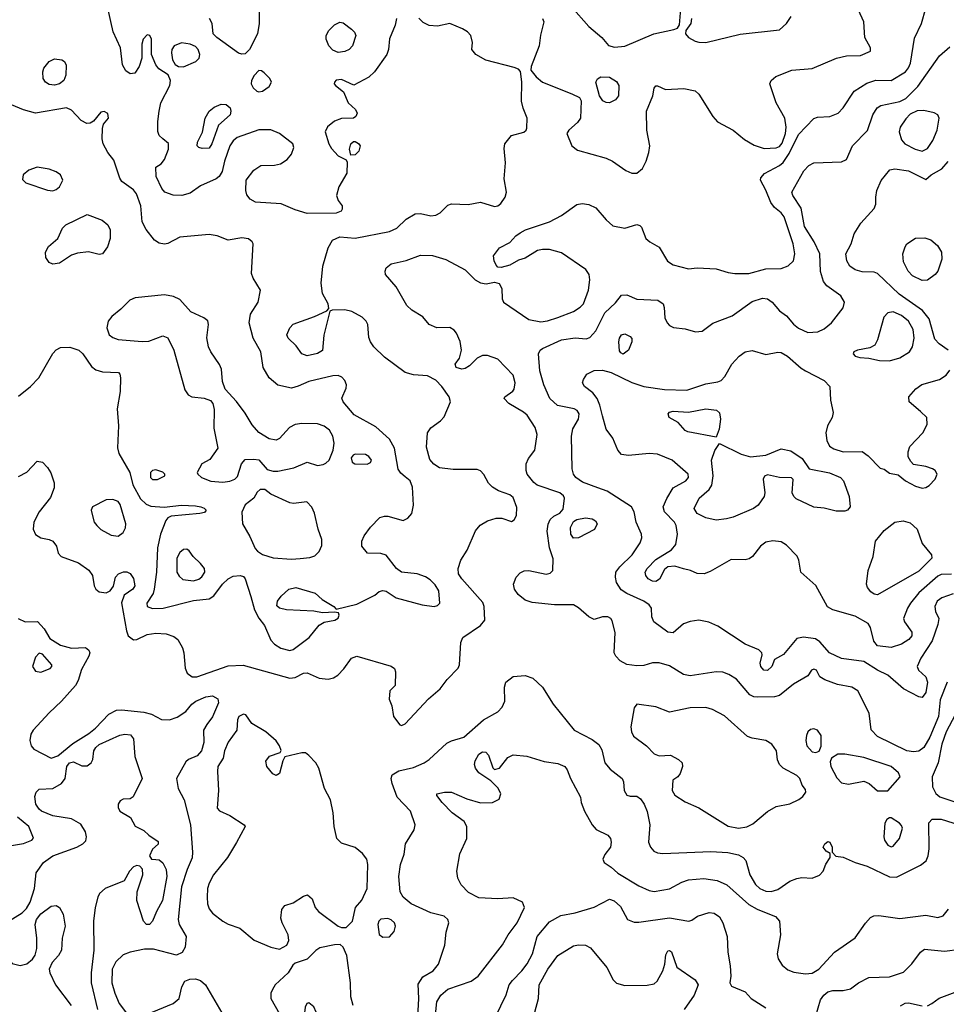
# Model space of a CAD drawing. Extents: x 1173029 to 1307123, y 522559 to 678521.
# Tile 479 of 623: x 1227572 to 1232965, y 612821 to 618548. Entities that reach past the tile are written whole.
import ezdxf

# ---------------------------------------------------------------- set-up
doc = ezdxf.new("R2010")
doc.units = 0

msp = doc.modelspace()

# ---------------------------------------------------------------- linework, layer by layer
at = {"layer": '0CON10XD'}
for points in [[(1229765.5, 618555), (1229757.9, 618515), (1229723.8, 618436.2), (1229718.5, 618375), (1229709.5, 618345), (1229638.1, 618245), (1229605, 618213.1), (1229516.7, 618166.7), (1229445, 618200), (1229415, 618195.8), (1229403.8, 618185), (1229402, 618175), (1229410, 618165), (1229457.3, 618127.3), (1229483.4, 618063.4), (1229526, 618025), (1229535.8, 618005), (1229528, 617985), (1229515, 617975.8), (1229445, 617973.6), (1229405, 617957.1), (1229364.5, 617925), (1229349.6, 617895), (1229372.3, 617825), (1229387.8, 617797.8), (1229425, 617755.7), (1229473, 617733), (1229479.3, 617719.3), (1229476.2, 617655), (1229430.6, 617575), (1229415.9, 617525.9), (1229425, 617496.7), (1229450, 617465), (1229450, 617445), (1229443.3, 617435), (1229415, 617422.5), (1229245, 617420.6), (1229175, 617441.4), (1229095, 617476.5), (1228945, 617485.6), (1228913.8, 617503.8), (1228895, 617530), (1228889.5, 617555), (1228890.6, 617615), (1228935, 617672.2), (1228975, 617698.9), (1229055, 617701.1), (1229091.1, 617708.9), (1229130, 617735), (1229154.2, 617765), (1229168.6, 617805), (1229161.4, 617825), (1229085, 617885.5), (1229035, 617906.2), (1228965, 617906.9), (1228837.8, 617862.2), (1228815, 617843.8), (1228794.7, 617815), (1228764.1, 617725), (1228750.9, 617665), (1228733.9, 617636.1), (1228715, 617621.5), (1228625, 617581.9), (1228565, 617538.6), (1228515.4, 617524.6), (1228465, 617527.3), (1228417.5, 617545), (1228400.5, 617565), (1228366.9, 617635), (1228365, 617690), (1228395, 617710), (1228415, 617733.8), (1228439.5, 617795), (1228437.8, 617827.8), (1228405.4, 617855.4), (1228384.6, 617874.6), (1228377.2, 617897.2), (1228376.4, 617955), (1228383.8, 618015), (1228394.6, 618065), (1228446.5, 618165), (1228450.8, 618195), (1228436.3, 618226.3), (1228382.6, 618262.6), (1228364.2, 618285), (1228340, 618345), (1228338.8, 618435), (1228330, 618455), (1228315, 618460), (1228291.2, 618435), (1228283.8, 618405), (1228283.6, 618323.6), (1228268, 618275), (1228242.3, 618237.7), (1228215, 618233.8), (1228190.3, 618250.3), (1228170, 618285), (1228158.8, 618385), (1228116.6, 618476.6), (1228085.4, 618615)], [(1228967.1, 618605), (1228965.6, 618525), (1228956.2, 618465), (1228909.4, 618375), (1228885, 618350), (1228865, 618346.8), (1228845, 618353.8), (1228718.9, 618445), (1228699.4, 618465), (1228693.1, 618525), (1228676.5, 618555)], [(1231394, 614764), (1231355, 614790), (1231295, 614806.5), (1231255, 614806.9), (1231205, 614792.2), (1231165, 614789.5), (1231105, 614798.1), (1231067.9, 614817.9), (1231041.9, 614845), (1231032.2, 614865), (1231037.3, 614982.7), (1231020.8, 615050.8), (1231012.5, 615065), (1230996.2, 615075), (1230965, 615074.4), (1230915, 615060), (1230885, 615075.4), (1230825, 615127.9), (1230795.7, 615144.3), (1230685, 615143.6), (1230555, 615157.7), (1230515, 615172.5), (1230473.8, 615205), (1230451.2, 615235), (1230446.4, 615265), (1230462.2, 615305), (1230485, 615330.6), (1230508.5, 615341.5), (1230535, 615343.8), (1230636.6, 615323.4), (1230660.6, 615329.4), (1230676, 615345), (1230677.9, 615412.1), (1230655.8, 615475.8), (1230642.6, 615572.6), (1230647.3, 615612.7), (1230659.8, 615640.2), (1230680.5, 615659.5), (1230715, 615678.2), (1230735, 615701.4), (1230743.3, 615765), (1230738.1, 615778.1), (1230715, 615795.5), (1230585, 615840.8), (1230565.6, 615855.6), (1230526.7, 615905), (1230520, 615925), (1230520, 615965), (1230533.3, 615995), (1230571.2, 616045), (1230584.3, 616135), (1230572.9, 616175), (1230525, 616248), (1230505, 616266), (1230418.8, 616315), (1230391.2, 616345), (1230396.7, 616355), (1230443.2, 616386.8), (1230450.9, 616399.1), (1230456.5, 616435), (1230445, 616481.2), (1230355, 616573.3), (1230295, 616593.8), (1230265, 616593.8), (1230235, 616578.8), (1230190, 616535), (1230165, 616520), (1230145, 616515.8), (1230113.3, 616525), (1230106.7, 616545), (1230131.7, 616578.3), (1230143.5, 616625), (1230136.2, 616676.2), (1230115.3, 616725.3), (1230101.7, 616741.7), (1230075, 616757.8), (1230000, 616755), (1229955, 616774.2), (1229919.4, 616819.4), (1229855, 616858.9), (1229825.7, 616885), (1229763.6, 616993.6), (1229702, 617065), (1229700, 617085), (1229706.2, 617105), (1229735, 617128), (1229822.4, 617147.6), (1229905, 617177.5), (1229975, 617176.9), (1230053.1, 617153.1), (1230165, 617092.2), (1230224.1, 617034.1), (1230255, 617016.5), (1230287.6, 617012.4), (1230335, 617021.2), (1230363.6, 617013.6), (1230378.8, 616985), (1230380, 616925), (1230388, 616905), (1230535, 616804.5), (1230605, 616790.4), (1230645, 616796), (1230704.8, 616815.2), (1230795, 616851.1), (1230834.2, 616875.8), (1230854, 616896), (1230883.5, 616975), (1230890.6, 617035), (1230887.1, 617065), (1230867.1, 617095), (1230725, 617191.6), (1230655, 617210.7), (1230615, 617211.8), (1230585.3, 617204.7), (1230515, 617161.1), (1230475, 617150), (1230425, 617120), (1230375, 617106.2), (1230355, 617108.8), (1230345, 617120), (1230333.1, 617145), (1230329.2, 617175), (1230365, 617220), (1230425, 617251.2), (1230459.4, 617290.6), (1230485, 617307.5), (1230516.7, 617325), (1230655, 617372.1), (1230725, 617409.2), (1230815, 617473.5), (1230845, 617478.2), (1230885, 617473.8), (1230925, 617453.5), (1230985, 617384.4), (1231025, 617348), (1231095, 617336.2), (1231165, 617356.2), (1231180.7, 617350.7), (1231190.7, 617340.7), (1231216.7, 617275), (1231238.8, 617255), (1231295, 617225.6), (1231343.2, 617143.2), (1231375, 617122.5), (1231465, 617098.8), (1231515, 617103.8), (1231625, 617099.4), (1231695, 617076.5), (1231735, 617070.9), (1231815, 617071.5), (1231915, 617098.5), (1232005, 617101.5), (1232045, 617116.9), (1232075.6, 617145), (1232083.8, 617185), (1232074.7, 617245), (1232021.2, 617401.2), (1232005, 617424.6), (1231965, 617455.5), (1231943.6, 617483.6), (1231915, 617556.2), (1231883.8, 617615), (1231885, 617627.5), (1231906.8, 617653.2), (1231995, 617699.3), (1232015, 617717.8), (1232050.6, 617769.4), (1232105, 617880.9), (1232195, 617972.9), (1232215, 617980.6), (1232287.5, 617985), (1232335, 618004.3), (1232365, 618034.2), (1232428.6, 618131.4), (1232502.2, 618177.8), (1232555, 618196.7), (1232645, 618193.9), (1232727.3, 618245), (1232745, 618267.1), (1232756.2, 618295), (1232779.7, 618440.3), (1232821.4, 618525), (1232846, 618615)], [(1230782.5, 618625), (1230885, 618508.1), (1230960, 618445), (1230998.6, 618398.6), (1231035, 618388)], [(1231035, 618388), (1231095, 618394), (1231263.7, 618466.3), (1231379.8, 618490.2), (1231400.6, 618499.4), (1231412.2, 618517.8), (1231419.8, 618610.2)], [(1231165, 617654.3), (1231196.9, 617683.1), (1231217.9, 617725), (1231233.1, 617775), (1231239.3, 617815), (1231222.7, 617905), (1231220, 618015), (1231258, 618105), (1231265, 618150), (1231275, 618162.5), (1231285, 618163.3), (1231331.5, 618141.5), (1231437.8, 618147.8), (1231503.5, 618133.5), (1231524.5, 618114.5), (1231606.2, 617985), (1231634.3, 617954.3), (1231725, 617905.5), (1231791.2, 617851.2), (1231847.8, 617817.8), (1231905, 617798.1), (1231975, 617802.1), (1231995, 617810), (1232009.9, 617830.1), (1232030.2, 617885), (1232033.3, 617923.3), (1232024.7, 617974.7), (1231974.7, 618064.7), (1231938.6, 618175), (1231945.8, 618195), (1231972.9, 618217.1), (1232065.3, 618254.7), (1232185.4, 618264.6), (1232326.9, 618323.1), (1232385, 618337.8), (1232465, 618339.5), (1232523.3, 618365), (1232524, 618385), (1232490.5, 618445), (1232484.5, 618535), (1232453.3, 618603.3)], [(1230149.2, 618495), (1230075, 618525.6), (1230005, 618510.8), (1229954.7, 618514.7), (1229920.5, 618530.5), (1229895, 618556)], [(1230614.2, 618555), (1230621.9, 618535), (1230602.6, 618457.4), (1230595.5, 618395), (1230548.6, 618275), (1230547.5, 618255), (1230578.6, 618215), (1230615.8, 618185), (1230785, 618117.5), (1230830, 618095), (1230840, 618075), (1230836.2, 617975), (1230819.7, 617950.3), (1230767.5, 617905), (1230757.5, 617885), (1230786.2, 617815), (1230819.4, 617789.4), (1230985, 617741.5), (1231022, 617725), (1231100.9, 617670.9), (1231135, 617655.8), (1231165, 617654.3)], [(1231481.5, 618555), (1231477.8, 618525), (1231450, 618485), (1231447.5, 618465), (1231465.7, 618445), (1231503.7, 618423.7), (1231525, 618416.7), (1231565, 618415.3), (1231765.7, 618464.3), (1231995, 618489.4), (1232035.8, 618525), (1232062.7, 618567.3)], [(1227565, 615890), (1227614.5, 615915.5), (1227675, 615980), (1227705, 615974.2), (1227735, 615943.8), (1227753, 615913), (1227772.9, 615855), (1227772.9, 615825), (1227752, 615768), (1227685.7, 615685), (1227654.6, 615625.4), (1227651.5, 615585), (1227665, 615554.2), (1227695, 615534.2), (1227744.2, 615524.2), (1227765, 615513.8), (1227786, 615485), (1227796.7, 615445), (1227813.3, 615425), (1227915, 615389.6), (1227975, 615346.9), (1227995.6, 615315), (1228005.6, 615255), (1228016.3, 615236.3), (1228035, 615220.6), (1228075, 615214.4), (1228098.8, 615225), (1228117.7, 615252.3), (1228130, 615305), (1228147.5, 615325), (1228176.4, 615336.4), (1228196.4, 615336.4), (1228215, 615327.5), (1228235, 615296.7), (1228241.8, 615255), (1228231.4, 615235), (1228179.7, 615200.3), (1228164.6, 615155.4), (1228193.8, 614993.8), (1228204.3, 614964.3), (1228235, 614940), (1228255, 614943.1), (1228315, 614971.1), (1228365, 614979.2), (1228425.4, 614975.4), (1228469.4, 614959.4), (1228492, 614942), (1228520, 614895), (1228528.5, 614865), (1228535.6, 614775.6), (1228547.5, 614747.5), (1228575.7, 614725.7), (1228603.6, 614726.4), (1228785, 614789.4), (1228873, 614793), (1229145, 614718.9), (1229175, 614721.1), (1229225, 614746.1), (1229245, 614748.9), (1229315, 614718.1), (1229368, 614712), (1229399.3, 614720.7), (1229423.9, 614736.1), (1229458.6, 614771.4), (1229504, 614835), (1229535, 614845.7), (1229735, 614788), (1229753.6, 614773.6), (1229760, 614755), (1229757.5, 614675), (1229727.5, 614645), (1229723.6, 614596.4), (1229737.9, 614557.9), (1229748.8, 614495), (1229785, 614445.6), (1229795, 614442.2), (1229815, 614451.8), (1229951.5, 614598.5), (1230020, 614655), (1230060.6, 614709.4), (1230124.6, 614775.4), (1230132.9, 614795), (1230140, 614925), (1230152, 614955), (1230255, 615023.3), (1230279.1, 615055), (1230276.5, 615135), (1230267.8, 615157.8), (1230145, 615295.6), (1230126.4, 615325), (1230123.5, 615355), (1230138.9, 615405), (1230177, 615463), (1230225, 615574.3), (1230251.9, 615608.1), (1230295, 615633.8), (1230345, 615649.1), (1230377.6, 615647.6), (1230435, 615628.6), (1230451.1, 615638.9), (1230463.8, 615665), (1230465, 615710), (1230445, 615769.4), (1230425.8, 615785), (1230358.1, 615808.1), (1230325, 615828.5), (1230301.8, 615851.8), (1230273.4, 615903.4), (1230255, 615922.9), (1230235, 615931.8), (1230095, 615932.1), (1230015, 615941.1), (1229981.8, 615961.8), (1229960, 615990), (1229940.9, 616060.9), (1229946.7, 616145), (1229965.3, 616174.7), (1230022.2, 616215), (1230042.4, 616237.6), (1230080, 616325), (1230071.8, 616355), (1230029.3, 616415), (1229995, 616451.2), (1229945, 616476.2), (1229865, 616482.2), (1229815, 616495.8), (1229695, 616584.2), (1229634, 616645), (1229614.4, 616674.4), (1229605, 616700), (1229598, 616775), (1229588.8, 616795), (1229565, 616818), (1229505, 616851.4), (1229465, 616860), (1229391.2, 616858.8), (1229377, 616853), (1229342.7, 616712.7), (1229335, 616624.3), (1229305, 616605.5), (1229245, 616593.1), (1229214.4, 616605), (1229181.5, 616651.5), (1229135.8, 616695), (1229127.5, 616715), (1229144.3, 616755), (1229165, 616777.5), (1229287.9, 616822.1), (1229360, 616855), (1229372.5, 616867.5), (1229367.5, 616895), (1229334.5, 616955), (1229326.2, 617016.2), (1229336.1, 617115), (1229368.6, 617221.4), (1229392.5, 617265), (1229435, 617284.4), (1229525, 617276.9), (1229724.7, 617315.3), (1229768, 617335), (1229821.7, 617388.3), (1229875, 617417.8), (1229905, 617421.1), (1229965, 617406.4), (1229995, 617411.5), (1230018.6, 617425), (1230065, 617468.1), (1230085, 617476.7), (1230183, 617473), (1230255, 617485.7), (1230335, 617460.6), (1230355, 617465.6), (1230371.9, 617478.1), (1230397.5, 617515), (1230405.5, 617545), (1230391.9, 617621.9), (1230400, 617715), (1230391.1, 617798.9), (1230395.5, 617825), (1230435, 617873.3), (1230506, 617894), (1230520, 617905), (1230523, 617917), (1230525.8, 617974.2), (1230502.5, 618032.5), (1230493.5, 618073.5), (1230495.4, 618185.4), (1230487, 618247), (1230475, 618260), (1230450.6, 618270.6), (1230285, 618311.4), (1230226.7, 618345), (1230204, 618375), (1230206.9, 618415), (1230197.8, 618455), (1230177.8, 618477.8), (1230149.2, 618495)], [(1229426.7, 618356.7), (1229395, 618370), (1229372.2, 618395), (1229355.5, 618435), (1229355.4, 618455), (1229370.8, 618485), (1229405, 618518.8), (1229435, 618533.8), (1229455, 618530), (1229503.6, 618493.6), (1229521.8, 618475), (1229528.8, 618455), (1229509.4, 618395), (1229489.2, 618375), (1229465, 618362.1), (1229426.7, 618356.7)], [(1228525, 618274.5), (1228598, 618305), (1228616.4, 618323.6), (1228621.1, 618345), (1228611.5, 618375), (1228595, 618391.2), (1228563.8, 618405), (1228515, 618412.7), (1228470.6, 618395), (1228458.2, 618375), (1228455.5, 618355), (1228461.9, 618315), (1228476.7, 618286.7), (1228497.5, 618275), (1228525, 618274.5)], [(1232915, 615030), (1232881.9, 614935), (1232817.5, 614835), (1232795.7, 614785), (1232804.2, 614765), (1232845, 614725.6), (1232855.3, 614695.3), (1232845.2, 614634.8), (1232825, 614605.8), (1232805, 614608.6), (1232715, 614656.5), (1232624.6, 614734.6), (1232565, 614763.8), (1232485, 614815.2), (1232355, 614831.8), (1232285.8, 614865), (1232230, 614930), (1232204.2, 614945.8), (1232134.1, 614955.9), (1232095, 614948.8), (1232017.1, 614855), (1231964.3, 614825.7), (1231949.1, 614785), (1231925, 614762.3), (1231902.9, 614765), (1231885.5, 614785), (1231882.2, 614805), (1231893.6, 614853.6), (1231891.2, 614865), (1231873.2, 614883.2), (1231795, 614915.5), (1231635, 615021.1), (1231583.8, 615043.8), (1231525, 615054.6), (1231475, 615047.9), (1231435, 615033.3), (1231375, 614982.5), (1231345, 614985.5), (1231263.3, 615045), (1231250.5, 615075), (1231248.5, 615125), (1231236.7, 615145), (1231205.6, 615165.6), (1231105, 615210), (1231072.2, 615232.2), (1231045.5, 615275), (1231039.1, 615305), (1231042.5, 615335), (1231064.5, 615365), (1231136.5, 615435), (1231182.9, 615505), (1231192.5, 615535), (1231190.8, 615555), (1231160, 615625), (1231148.6, 615685), (1231132.5, 615715), (1230990.8, 615805), (1230938, 615825), (1230847.9, 615857.9), (1230809.5, 615885), (1230794.7, 615904.7), (1230787.7, 615935), (1230784.2, 616125), (1230791.4, 616168.6), (1230825.2, 616224.8), (1230828.4, 616255), (1230816.2, 616275), (1230799.2, 616285), (1230703.2, 616303.2), (1230657.3, 616345), (1230622.3, 616425), (1230599.2, 616505), (1230591.1, 616605), (1230601.9, 616625), (1230615.8, 616635), (1230725, 616685.6), (1230805, 616696.9), (1230869.1, 616690.9), (1230891.4, 616698.6), (1230925, 616738.1), (1230976.9, 616843.1), (1231039.1, 616900.9), (1231075, 616946), (1231105, 616948), (1231165, 616922), (1231285.7, 616915.7), (1231316.7, 616895), (1231323.6, 616873.6), (1231326.4, 616813.6), (1231340, 616785), (1231355, 616770), (1231377.3, 616757.3), (1231445, 616750), (1231505, 616731.4), (1231545, 616737.1), (1231606.6, 616783.4), (1231718.8, 616825), (1231835, 616909.4), (1231895, 616927.8), (1231925, 616923.3), (1231951.4, 616905), (1231995, 616854.2), (1232035.5, 616825.5), (1232075, 616776), (1232105, 616752.9), (1232159.1, 616729.1), (1232217.4, 616732.6), (1232255, 616750), (1232296, 616784), (1232365, 616872.5), (1232373.3, 616905), (1232352.2, 616942.2), (1232270.4, 617000.4), (1232250.6, 617025), (1232233.9, 617083.9), (1232228.5, 617185), (1232196.2, 617256.2), (1232140.7, 617345), (1232121.1, 617451.1), (1232072.7, 617525), (1232066.7, 617545), (1232135, 617668.8), (1232165, 617698.8), (1232195, 617716), (1232355, 617722), (1232383.3, 617735), (1232420, 617815), (1232506.2, 617903.8), (1232537.5, 617995), (1232562.5, 618035), (1232585, 618048.1), (1232695, 618071.4), (1232730.2, 618089.8), (1232800.2, 618159.8), (1232925, 618338.1), (1232985, 618390)], [(1227775, 618166.2), (1227745, 618170.8), (1227722.5, 618185), (1227710, 618205), (1227707.1, 618245), (1227712.9, 618265), (1227745, 618304), (1227775, 618320), (1227817.5, 618315), (1227833.9, 618303.9), (1227843.8, 618283.8), (1227842, 618225), (1227829.2, 618195), (1227805, 618173.8), (1227775, 618166.2)], [(1228965, 618127.5), (1228985, 618132.5), (1229025, 618159.4), (1229038.9, 618185), (1229028.1, 618205), (1228995, 618239.2), (1228979.7, 618249.7), (1228965, 618251.4), (1228937.1, 618222.9), (1228922.3, 618195), (1228920, 618175), (1228931.5, 618151.5), (1228951.9, 618131.9), (1228965, 618127.5)], [(1231005, 618064.3), (1230985, 618065.8), (1230965.6, 618075.6), (1230947.1, 618105), (1230926, 618185), (1230935.8, 618204.2), (1230954.3, 618215.7), (1231005, 618214.3), (1231045, 618187.5), (1231058.8, 618165), (1231058, 618105), (1231039.3, 618080.7), (1231005, 618064.3)], [(1227565, 616358.6), (1227634.7, 616415.3), (1227684.6, 616465.4), (1227765, 616605.8), (1227785, 616628.1), (1227809.4, 616640.6), (1227865, 616643.8), (1227916.6, 616626.6), (1227940.8, 616605), (1227990, 616530), (1228015, 616512), (1228055, 616500), (1228147.5, 616495), (1228155.9, 616485.9), (1228160, 616465), (1228157.5, 616385), (1228140.5, 616285), (1228146.7, 616185), (1228142.6, 616057.4), (1228150, 616025), (1228214.5, 615914.5), (1228231.7, 615841.7), (1228275, 615760.9), (1228309.2, 615729.2), (1228335, 615717.5), (1228413.4, 615713.4), (1228515, 615723.5), (1228595, 615719.4), (1228627.5, 615715), (1228647, 615707), (1228657.5, 615695), (1228647.7, 615682.3), (1228620, 615675), (1228455, 615660), (1228435, 615650), (1228422.5, 615635), (1228391.5, 615555), (1228373.8, 615476.2), (1228369.2, 615335), (1228355.3, 615234.7), (1228348.9, 615211.1), (1228313.3, 615155), (1228315, 615134.3), (1228345, 615122.9), (1228407.5, 615125), (1228585, 615169.7), (1228675, 615180), (1228703.3, 615196.7), (1228753.1, 615265), (1228785, 615296.5), (1228815, 615311.1), (1228855, 615315.7), (1228875, 615310), (1228885, 615296.2), (1228916.9, 615193.1), (1228939.4, 615115), (1228965, 615066.2), (1228996.9, 615025), (1229035, 614938.6), (1229055, 614915.6), (1229092.4, 614892.4), (1229145, 614878.2), (1229165, 614885.4), (1229256.5, 614955), (1229315, 615025.7), (1229345, 615042.9), (1229407.5, 615055), (1229425, 615067.5), (1229432.5, 615085), (1229428.3, 615098.3), (1229405, 615102.5), (1229335, 615098.8), (1229285, 615107.8), (1229125.4, 615115.4), (1229085.5, 615125.5), (1229069.5, 615139.5), (1229072, 615165), (1229094, 615195), (1229138.8, 615235), (1229180, 615245), (1229291.7, 615211.7), (1229333.3, 615175), (1229400, 615135), (1229415, 615120), (1229535, 615149.2), (1229638.5, 615201.5), (1229665, 615222.5), (1229685, 615228.6), (1229705, 615224.3), (1229764.4, 615184.4), (1229915, 615143.9), (1229985, 615134.5), (1230005, 615140), (1230017.5, 615155), (1230010.9, 615225), (1229990.1, 615260.1), (1229960.6, 615290.6), (1229935, 615306.8), (1229885, 615324), (1229795, 615334), (1229766.3, 615356.3), (1229705, 615432.7), (1229675, 615442.7), (1229595.8, 615445.8), (1229564.2, 615485), (1229564.2, 615515), (1229577.1, 615545), (1229615, 615596), (1229668.3, 615651.7), (1229695, 615660.6), (1229715, 615660), (1229805, 615635.6), (1229831.2, 615648.8), (1229854.4, 615675), (1229864.6, 615725), (1229858, 615828), (1229845.7, 615865), (1229815, 615889.4), (1229789.8, 615909.8), (1229775, 615934), (1229754.2, 616055), (1229725, 616108.2), (1229645, 616180), (1229519.8, 616249.8), (1229456, 616325), (1229446.4, 616346.4), (1229472, 616405), (1229474, 616425), (1229465, 616450), (1229447.9, 616467.9), (1229425, 616478), (1229395, 616475.8), (1229255, 616443.5), (1229194, 616416), (1229155, 616405.4), (1229075, 616421.9), (1229025.3, 616465.3), (1228989.1, 616525), (1228976.7, 616615), (1228931.9, 616695), (1228907.1, 616785), (1228915.7, 616835), (1228961.2, 616905), (1228974, 616975), (1228930.6, 617045), (1228921.3, 617071.3), (1228930.6, 617245), (1228926, 617256), (1228903.3, 617273.3), (1228865, 617279.5), (1228785, 617265.5), (1228721.5, 617291.5), (1228675, 617297.8), (1228505, 617282.5), (1228435, 617245.5), (1228415, 617241.8), (1228385, 617247.9), (1228356.2, 617266.2), (1228308.3, 617328.3), (1228285, 617372.5), (1228276.9, 617465), (1228253.3, 617535), (1228235, 617557.8), (1228167.4, 617607.4), (1228155.6, 617625.6), (1228120.3, 617730.3), (1228085, 617776.2), (1228059.2, 617825), (1228052.9, 617855), (1228054.2, 617915.8), (1228060.3, 617939.7), (1228088.8, 617975), (1228085, 618002.5), (1228065, 618013.8), (1228045, 618010), (1228001.5, 617958.5), (1227983.5, 617946.5), (1227963.9, 617943.9), (1227930.9, 617960.9), (1227875, 618021.9), (1227845, 618035.5), (1227665, 618003.8), (1227595, 618023.3), (1227525, 618052)], [(1228635, 617798), (1228615, 617803.8), (1228606.2, 617815), (1228608, 617835), (1228636.8, 617893.2), (1228651.4, 617975), (1228676, 618015), (1228705, 618039.2), (1228745, 618055.8), (1228774.4, 618054.4), (1228796.7, 618035), (1228802.2, 618015), (1228798.1, 617995), (1228729.4, 617935), (1228690.5, 617825), (1228675, 617801.4), (1228635, 617798)], [(1232825, 617784), (1232855, 617798.2), (1232886, 617845), (1232912.7, 617905), (1232924.5, 617975), (1232915, 617994.3), (1232895, 618005.5), (1232835, 618018.8), (1232795, 618017.8), (1232755, 617998), (1232728.9, 617971.1), (1232696.9, 617923.1), (1232690.9, 617895), (1232705, 617848.8), (1232722.9, 617825), (1232783.8, 617793.8), (1232825, 617784)], [(1229500, 617760), (1229491.9, 617795), (1229499.4, 617825), (1229515, 617838.9), (1229525, 617840), (1229545, 617828.6), (1229553.1, 617815), (1229546.4, 617783.6), (1229525, 617760.8), (1229500, 617760)], [(1227765, 617553.1), (1227785, 617559.4), (1227804.3, 617575), (1227823.5, 617615), (1227810, 617645), (1227785, 617663.6), (1227745, 617678.5), (1227675, 617689.1), (1227625, 617673.1), (1227592.9, 617645), (1227588.7, 617618.7), (1227608.6, 617598.6), (1227735, 617555.6), (1227765, 617553.1)], [(1232976.4, 616625), (1232923.3, 616663.3), (1232899, 616689), (1232865, 616807.1), (1232827.1, 616857.1), (1232691, 616951), (1232565, 617071.5), (1232545, 617078.5), (1232475, 617081.5), (1232435, 617093.5), (1232404.6, 617114.6), (1232385.6, 617145), (1232380.6, 617185), (1232412.2, 617245), (1232428.3, 617301.7), (1232467.5, 617365), (1232545, 617448.8), (1232554.3, 617475), (1232554.3, 617515.7), (1232560.6, 617555), (1232586.6, 617613.4), (1232636.1, 617673.9), (1232665, 617680.5), (1232745, 617669.2), (1232845, 617618.8), (1232877.5, 617645), (1232939.9, 617680.1), (1232976.6, 617723.4)], [(1227765, 617126.1), (1227744.7, 617134.7), (1227725.4, 617165), (1227722.9, 617195), (1227740.5, 617229.5), (1227795.4, 617274.6), (1227822.2, 617335), (1227841.9, 617355), (1227965, 617414.4), (1228052.6, 617382.6), (1228086, 617355), (1228100, 617325), (1228100, 617275), (1228084.2, 617225.8), (1228055, 617186.7), (1228035, 617181.2), (1227973.2, 617196.8), (1227909.7, 617190.3), (1227875, 617177.5), (1227805, 617132), (1227765, 617126.1)], [(1232825, 617030), (1232768.6, 617058.6), (1232743.1, 617085), (1232715, 617140), (1232712.2, 617185), (1232725, 617226.7), (1232735.7, 617244.3), (1232785, 617276.2), (1232839.5, 617279.5), (1232875, 617266.7), (1232913.8, 617235), (1232936.2, 617195), (1232940, 617155), (1232915.8, 617085), (1232900, 617065), (1232855, 617033.3), (1232825, 617030)], [(1228755, 615858.4), (1228795, 615864), (1228824, 615875), (1228839.8, 615890.2), (1228862.5, 615965), (1228885, 615989.2), (1228935, 615992.5), (1228965, 615988), (1229012.5, 615932.5), (1229048.3, 615921.7), (1229075, 615922), (1229167.8, 615942.2), (1229245, 615974), (1229305, 615955.8), (1229339.3, 615960.7), (1229355, 615967.5), (1229373.4, 615986.6), (1229397.1, 616045), (1229401.9, 616085), (1229394.4, 616125), (1229375, 616159.4), (1229345, 616184.5), (1229305, 616196.4), (1229215, 616199.5), (1229175, 616193.3), (1229142.9, 616175), (1229085, 616112), (1229065, 616101.4), (1229025, 616110), (1228965, 616146.9), (1228925, 616192.2), (1228885, 616260), (1228835, 616327.5), (1228768.1, 616398.1), (1228753.6, 616443.6), (1228746.5, 616515), (1228735, 616542), (1228684.4, 616615), (1228672.2, 616645), (1228662.4, 616697.6), (1228671.4, 616775), (1228666.6, 616796.6), (1228645, 616814.2), (1228568, 616848), (1228505, 616920.8), (1228467.9, 616937.9), (1228415, 616946.9), (1228245, 616930.8), (1228212.6, 616917.4), (1228161.4, 616865), (1228108.3, 616821.7), (1228088, 616795), (1228080, 616755), (1228094.2, 616715), (1228115, 616698.6), (1228145, 616688.5), (1228285, 616676.2), (1228325, 616678.8), (1228405, 616708.6), (1228435, 616697.1), (1228469.6, 616625), (1228534.4, 616394.4), (1228553.8, 616365), (1228575, 616354.2), (1228646.6, 616346.6), (1228682.3, 616332.3), (1228696.2, 616315), (1228705, 616280), (1228702.4, 616172.4), (1228725.8, 616055), (1228679.5, 615990.5), (1228633.3, 615965), (1228606.2, 615915), (1228608.8, 615905), (1228631.2, 615885), (1228685, 615863.2), (1228755, 615858.4)], [(1232635, 616564.1), (1232695, 616581.8), (1232750.5, 616615), (1232768.5, 616645), (1232778.1, 616695), (1232771.9, 616745), (1232745, 616794.5), (1232705, 616827.8), (1232655, 616848.4), (1232625, 616842.3), (1232602, 616818), (1232565, 616686), (1232548.6, 616655), (1232519.8, 616640.2), (1232447.5, 616625), (1232426.7, 616615), (1232422.5, 616605), (1232435, 616590), (1232462.3, 616582.3), (1232515, 616579.2), (1232575.6, 616565.6), (1232635, 616564.1)], [(1231085, 616603.1), (1231070, 616610), (1231062.6, 616622.6), (1231060, 616675), (1231063.3, 616695), (1231075, 616714), (1231095, 616720), (1231126, 616705), (1231134.1, 616694.1), (1231135.7, 616675), (1231115.8, 616625), (1231085, 616603.1)], [(1232995, 615321.9), (1232935, 615320.3), (1232915, 615311.8), (1232805.4, 615215), (1232756.2, 615155), (1232740, 615125), (1232715.6, 615065), (1232721.9, 615045), (1232765.4, 614985), (1232763.8, 614965), (1232747.6, 614942.4), (1232705.2, 614914.8), (1232645, 614895.4), (1232565, 614905.6), (1232543.7, 614933.7), (1232523.5, 615013.5), (1232511.2, 615035), (1232435, 615077.7), (1232304, 615115), (1232273.4, 615133.4), (1232205, 615257.3), (1232117.8, 615335), (1232106.9, 615405), (1232096.9, 615426.9), (1232035, 615490.6), (1232005, 615510.9), (1231955, 615517.5), (1231915, 615509.4), (1231883.4, 615486.6), (1231836.9, 615425), (1231818.1, 615411.9), (1231795, 615406.5), (1231712.8, 615407.2), (1231591.3, 615338.7), (1231555, 615325.7), (1231515, 615325.8), (1231476.7, 615345), (1231434.7, 615354.7), (1231385, 615369.3), (1231343.9, 615366.1), (1231325, 615349.2), (1231296.8, 615293.2), (1231275, 615280), (1231255, 615281.2), (1231229.4, 615295), (1231215.5, 615315), (1231212.9, 615335), (1231225, 615355.5), (1231275, 615407.8), (1231365, 615465.3), (1231390.5, 615495), (1231400, 615555), (1231392.9, 615605), (1231382.7, 615625), (1231325.3, 615685), (1231318.2, 615715), (1231337.8, 615762.2), (1231375.4, 615824.6), (1231449.2, 615865), (1231464.3, 615885), (1231462, 615905), (1231370, 615985), (1231285, 616021.6), (1231235, 616025.3), (1231115, 616012.9), (1231075, 616019.5), (1231053.7, 616043.7), (1231024.1, 616114.1), (1230985.4, 616165.4), (1230963.3, 616243.3), (1230949.6, 616305), (1230932.7, 616345), (1230907.6, 616377.6), (1230859.2, 616415), (1230847.5, 616435), (1230852.9, 616455), (1230873.1, 616486.9), (1230915, 616507.5), (1230965, 616508.5), (1231014.3, 616495.7), (1231135, 616437.9), (1231204.7, 616414.7), (1231325, 616397.5), (1231455, 616392.6), (1231565, 616429.2), (1231635, 616440.9), (1231655, 616450), (1231676.7, 616473.3), (1231717.3, 616545), (1231759.7, 616590.3), (1231795, 616616.4), (1231835, 616623.8), (1231915, 616600), (1231985, 616613.8), (1232005, 616611.8), (1232040.5, 616590.5), (1232120.4, 616520.4), (1232146.2, 616505), (1232255, 616448.9), (1232286.7, 616415), (1232291.1, 616335), (1232307.4, 616262.6), (1232301.1, 616235), (1232273.5, 616185), (1232263.3, 616145), (1232270.6, 616100.6), (1232285, 616067.5), (1232311.1, 616051.1), (1232365, 616034.7), (1232475, 616037.1), (1232510.6, 616010.6), (1232579.3, 615939.3), (1232603.6, 615933.6), (1232635, 615911.2), (1232685, 615900), (1232726.7, 615865), (1232785.4, 615835.4), (1232825, 615823.3), (1232845, 615826.7), (1232865, 615838.9), (1232900, 615875), (1232912, 615905), (1232901.2, 615925), (1232885, 615935.8), (1232845, 615950), (1232775, 615961.2), (1232757.7, 615977.7), (1232743.8, 616005), (1232742.5, 616035), (1232752.9, 616065), (1232828.6, 616145), (1232853.9, 616193.9), (1232852, 616235), (1232815, 616268.5), (1232748.5, 616325), (1232746.5, 616355), (1232788.7, 616401.3), (1232823.1, 616426.9), (1232925, 616455.5), (1232965, 616480), (1232985, 616510)], [(1231625, 616120), (1231460.2, 616150.2), (1231445, 616159.2), (1231404.5, 616204.5), (1231352.5, 616235), (1231345.8, 616255), (1231354.6, 616265.4), (1231375, 616270.9), (1231465, 616265.5), (1231566.3, 616283.7), (1231627, 616277), (1231645, 616260.8), (1231651.2, 616225), (1231643.1, 616166.9), (1231625, 616120)], [(1231625, 615636.4), (1231565, 615650.4), (1231514.4, 615675), (1231497.5, 615705), (1231526.7, 615765), (1231584.8, 615815.2), (1231599.8, 615840.2), (1231608.3, 615895), (1231597.8, 615985), (1231617.9, 616042.1), (1231645, 616082.5), (1231771.2, 616021.2), (1231825, 616005.3), (1231915, 616014), (1232005, 616051.1), (1232060.4, 616040.4), (1232125.7, 615995), (1232167.5, 615935), (1232285, 615911.8), (1232348.8, 615885), (1232367.1, 615865), (1232400, 615775), (1232405.7, 615715), (1232390.8, 615695), (1232375, 615688.8), (1232325, 615689.6), (1232255, 615707.5), (1232195, 615712.1), (1232091.2, 615761.2), (1232076.9, 615775), (1232068.2, 615795), (1232073.6, 615873.6), (1232065, 615883.3), (1231995, 615885.5), (1231925, 615901.4), (1231907.9, 615892.1), (1231900, 615875), (1231908.5, 615795), (1231904.5, 615775), (1231870, 615725), (1231843.8, 615705), (1231725, 615654.6), (1231685, 615644.6), (1231625, 615636.4)], [(1229595, 615963.3), (1229615, 615972.5), (1229620, 615985), (1229605, 616008), (1229585, 616018), (1229525, 616020), (1229514.1, 616015.9), (1229501.2, 615998.8), (1229508, 615975), (1229523.3, 615965), (1229595, 615963.3)], [(1228375, 615874.2), (1228417.5, 615895), (1228417.5, 615905), (1228405.9, 615915.9), (1228365, 615930), (1228345, 615926.7), (1228332.9, 615915), (1228332.9, 615885), (1228345, 615874.2), (1228375, 615874.2)], [(1229155, 615410.9), (1229205, 615414.7), (1229260.8, 615419.2), (1229290.2, 615429.8), (1229315.7, 615455), (1229331.4, 615488.6), (1229330.4, 615525), (1229309.1, 615585), (1229288.3, 615678.3), (1229272.6, 615712.6), (1229244.4, 615744.4), (1229166.2, 615733.8), (1229145, 615737.9), (1229035, 615788.8), (1229000, 615815), (1228972.5, 615815), (1228955, 615800), (1228934.5, 615765.5), (1228885, 615725.6), (1228866, 615684), (1228869.1, 615615), (1228912.8, 615542.8), (1228943, 615473), (1228956.4, 615456.4), (1228985, 615437.5), (1229047.8, 615417.8), (1229155, 615410.9)], [(1228145, 615543.1), (1228175.7, 615565), (1228187.8, 615592.2), (1228190, 615615), (1228157.4, 615727.4), (1228145.6, 615745.6), (1228115, 615758), (1228075, 615756), (1227996.7, 615715), (1227988, 615695), (1227990, 615685), (1228006, 615625), (1228020.8, 615605), (1228045, 615582.9), (1228105, 615550.6), (1228145, 615543.1)], [(1230795, 615531.9), (1230779.6, 615555), (1230777.3, 615595), (1230795, 615628.8), (1230815, 615641.1), (1230865, 615649.6), (1230905, 615645.4), (1230923.8, 615633.8), (1230933.1, 615615), (1230917, 615583), (1230825, 615534.5), (1230795, 615531.9)], [(1232565, 615201.9), (1232545, 615205.6), (1232525, 615220), (1232505.6, 615245), (1232500.9, 615265), (1232511.1, 615345), (1232538.9, 615425), (1232552.1, 615515), (1232603.9, 615576.1), (1232665, 615625.6), (1232713.2, 615633.2), (1232755, 615620.5), (1232795.3, 615585.3), (1232825, 615500.6), (1232878.5, 615435), (1232880.4, 615415), (1232805, 615340), (1232565, 615201.9)], [(1228585, 615284.6), (1228615, 615293.3), (1228632.7, 615307.3), (1228650.5, 615335), (1228647.5, 615355), (1228625, 615385.6), (1228581.2, 615425), (1228559.5, 615459.5), (1228545, 615468), (1228525, 615465.8), (1228505, 615449.2), (1228486.5, 615415), (1228487.3, 615335), (1228500.3, 615310.3), (1228522.6, 615292.6), (1228585, 615284.6)], [(1233005, 615208.2), (1232939.2, 615185), (1232912.1, 615165), (1232897.7, 615135), (1232902.9, 615105), (1232920.9, 615065), (1232915, 615030)], [(1227562.9, 615065), (1227605, 615046.5), (1227677, 615047), (1227715.8, 615005), (1227748.8, 614948.8), (1227809.3, 614909.3), (1227875, 614892.5), (1227955, 614895.7), (1227975, 614880), (1227980, 614865), (1227975.7, 614845), (1227932.1, 614767.9), (1227912.7, 614705), (1227896.7, 614675), (1227816.7, 614585), (1227745, 614516.7), (1227650.5, 614415), (1227638.1, 614391.9), (1227632.3, 614355), (1227639.1, 614325), (1227654.2, 614304.2), (1227755, 614253), (1227795, 614266.5), (1227881.2, 614338.8), (1227975, 614395.3), (1228012.9, 614427.1), (1228090.5, 614509.5), (1228135, 614531.4), (1228165, 614533.8), (1228295, 614520.9), (1228339.2, 614509.2), (1228397.6, 614477.6), (1228445, 614475.7), (1228488.3, 614491.7), (1228538.8, 614525), (1228573.7, 614566.3), (1228598, 614585), (1228655, 614609.2), (1228695, 614614.5), (1228725, 614597.5), (1228730, 614575), (1228695, 614492.9), (1228661.8, 614448.2), (1228641.8, 614415), (1228644, 614344), (1228630.3, 614295), (1228605, 614266.6), (1228555, 614245.5), (1228538.9, 614231.1), (1228485.5, 614135), (1228495.5, 614075.5), (1228530, 614010), (1228566, 613865), (1228578.9, 613705), (1228576.8, 613673.2), (1228546.9, 613605), (1228514.8, 613505), (1228494.5, 613315), (1228500.5, 613285), (1228541.8, 613215), (1228535, 613152.5), (1228517.6, 613122.4), (1228485, 613106), (1228351.5, 613141.5), (1228298.6, 613141.4), (1228215, 613123.5), (1228175, 613108.1), (1228131.3, 613068.7), (1228110.8, 613025), (1228109.7, 612945), (1228125.3, 612885), (1228151.8, 612825), (1228205, 612753.8)], [(1227695, 614752.7), (1227750, 614775), (1227759.2, 614785), (1227759.2, 614795), (1227705, 614856.7), (1227685, 614863.8), (1227665, 614840), (1227647.7, 614785), (1227665, 614759.6), (1227695, 614752.7)], [(1232969.2, 614695), (1232928.8, 614591.2), (1232920, 614495), (1232869.2, 614375), (1232835, 614315.6), (1232805, 614292.5), (1232775, 614289.2), (1232735, 614294.7), (1232565, 614378), (1232527, 614417), (1232515.7, 614515), (1232450, 614645), (1232415.4, 614665.4), (1232331.4, 614681.4), (1232258.1, 614708.1), (1232230, 614725), (1232208.8, 614765), (1232195, 614771.2), (1232180, 614765), (1232158.6, 614731.4), (1232075, 614683.5), (1231993.6, 614616.4), (1231965, 614610), (1231865, 614608.1), (1231845, 614609.4), (1231821.1, 614621.1), (1231745, 614711.9), (1231699.8, 614739.8), (1231665, 614753.3), (1231625, 614755.6), (1231475, 614730.6), (1231435, 614738.4), (1231394, 614764)], [(1229885, 612673.8), (1229895.9, 612855), (1229892, 612938), (1229919.6, 612980.4), (1229978.9, 613015), (1230009.2, 613055), (1230046.5, 613165), (1230055, 613240), (1230070, 613295), (1230063.6, 613313.6), (1230043.8, 613333.8), (1229965, 613353.1), (1229850.8, 613405), (1229804.3, 613445), (1229786.7, 613475), (1229779.5, 613565), (1229789.2, 613635), (1229810.8, 613695), (1229817.1, 613755), (1229867.8, 613835), (1229874.5, 613865), (1229846.7, 613945), (1229770, 614025), (1229739.6, 614105), (1229734.5, 614135), (1229739.4, 614155), (1229779.7, 614179.7), (1229865, 614198.8), (1229925.8, 614225), (1229955.3, 614244.7), (1230059.3, 614340.7), (1230085, 614354.4), (1230157.1, 614375), (1230271.4, 614475), (1230355, 614522.2), (1230380.7, 614549.3), (1230395.6, 614585), (1230393.8, 614666.2), (1230401.1, 614695), (1230445, 614726.7), (1230515, 614734.2), (1230558.7, 614718.7), (1230616, 614665), (1230676.4, 614566.4), (1230798.6, 614415), (1230905, 614360.5), (1230942.1, 614332.1), (1230960.2, 614300.2), (1230977.1, 614225), (1231008.2, 614188.2), (1231078, 614135), (1231086.2, 614115), (1231090, 614065), (1231105, 614037.5), (1231125, 614031.2), (1231165, 614032), (1231185, 614016), (1231206.7, 613985), (1231223.3, 613943.3), (1231238.8, 613865), (1231231.5, 613765), (1231243.3, 613735), (1231262.4, 613712.4), (1231285, 613702.2), (1231315, 613698.9), (1231595, 613710.5), (1231693.9, 613703.9), (1231755, 613690.9), (1231782.5, 613675), (1231797.8, 613657.8), (1231821.2, 613575), (1231855, 613517.1), (1231880.6, 613495), (1231915, 613478.2), (1231945, 613478), (1231985, 613488.2), (1232055, 613536.9), (1232095, 613553.5), (1232125, 613558.1), (1232185, 613554.3), (1232227.9, 613572.1), (1232248.8, 613595), (1232264.1, 613635.9), (1232290, 613675), (1232288.3, 613698.3), (1232265, 613712.5), (1232247.5, 613735), (1232257.5, 613755), (1232275, 613767.5), (1232287.5, 613765), (1232300, 613735), (1232300, 613705), (1232322.5, 613682.5), (1232365, 613676), (1232435.4, 613645.4), (1232505, 613625.3), (1232635, 613561.5), (1232675, 613560.9), (1232815, 613629.4), (1232848.5, 613655), (1232860.4, 613685), (1232865.3, 613724.7), (1232862.5, 613877.5), (1232882.2, 613897.8), (1232935, 613898.2), (1233039.2, 613865)], [(1231755, 613845.4), (1231805, 613853.5), (1231839.1, 613870.9), (1231925, 613943.3), (1231975, 613970.8), (1232055, 613988), (1232107.5, 614012.5), (1232129.5, 614030.5), (1232146.7, 614055), (1232145, 614070), (1232126.7, 614095), (1232113.3, 614135), (1232095, 614151.2), (1232015, 614194), (1231994.3, 614215), (1231982.6, 614242.6), (1231977.8, 614295), (1231950, 614335), (1231915, 614355.4), (1231835, 614368.1), (1231808.5, 614378.5), (1231675, 614499.4), (1231605, 614535.6), (1231565, 614547.5), (1231474, 614546), (1231355, 614520.4), (1231275, 614551.8), (1231165, 614566.2), (1231149.2, 614545), (1231129.1, 614435), (1231132.2, 614405), (1231145, 614381.5), (1231221.1, 614325), (1231265, 614276.9), (1231295, 614265.6), (1231359.3, 614269.3), (1231406.2, 614245), (1231428, 614225), (1231430.8, 614205), (1231415.9, 614164.1), (1231402.5, 614145), (1231373.8, 614125), (1231370, 614065), (1231385, 614036.7), (1231445, 613998), (1231525, 613962.9), (1231695, 613856.4), (1231755, 613845.4)], [(1229085, 613142.5), (1229126.7, 613165), (1229138.8, 613191.2), (1229135.6, 613225), (1229099.4, 613295), (1229093, 613323), (1229097.5, 613372.5), (1229115, 613396), (1229165, 613411.4), (1229225, 613450.8), (1229247.3, 613457.3), (1229274.4, 613434.4), (1229292.9, 613385), (1229310.7, 613360.7), (1229426.4, 613276.4), (1229445, 613267.5), (1229471.7, 613268.3), (1229510, 613305), (1229526.4, 613383.6), (1229564.1, 613425.9), (1229595.6, 613495), (1229599.1, 613635), (1229592.7, 613665), (1229568.3, 613698.3), (1229525, 613732.5), (1229445, 613757.5), (1229417.5, 613785), (1229402.1, 613855), (1229397.8, 613935), (1229381.2, 614011.2), (1229345.9, 614075.9), (1229312.7, 614195), (1229295.4, 614225), (1229255, 614269.1), (1229235, 614283.5), (1229215, 614284.4), (1229115, 614260), (1229103.1, 614236.9), (1229085, 614163.3), (1229065, 614152), (1229045, 614162), (1229010, 614205), (1229005.7, 614234.3), (1229026.7, 614265), (1229087.5, 614285), (1229093.3, 614296.7), (1229084, 614325), (1229065, 614353.8), (1229005, 614406.2), (1228924.5, 614454.5), (1228888.8, 614505), (1228875, 614509.4), (1228848, 614495), (1228840, 614475), (1228836.2, 614415), (1228785, 614346.2), (1228764.6, 614295.4), (1228757.6, 614252.4), (1228726.2, 614205), (1228723.8, 614175), (1228728.9, 614065), (1228722, 613962), (1228735, 613946.7), (1228795, 613920), (1228878.8, 613865), (1228883.8, 613855), (1228835, 613761.4), (1228781.5, 613675), (1228699.5, 613575), (1228674.6, 613525), (1228665.4, 613495), (1228663.8, 613445), (1228666.4, 613405), (1228675.4, 613375.4), (1228695, 613351.1), (1228755, 613304.5), (1228785, 613287.8), (1228854.6, 613264.6), (1228938, 613195), (1229035, 613153.3), (1229085, 613142.5)], [(1233016.5, 614505), (1232963.9, 614405), (1232939.8, 614335), (1232917.6, 614225), (1232883.5, 614145), (1232885.3, 614085.3), (1232905, 614046.5), (1232927.7, 614027.7), (1233055, 613986)], [(1232205, 614286.2), (1232225, 614293.3), (1232237.7, 614322.3), (1232236, 614385), (1232215, 614415.8), (1232195, 614422.5), (1232175, 614419.2), (1232160, 614405), (1232150.8, 614385), (1232147.5, 614355), (1232154.2, 614325), (1232185, 614288.8), (1232205, 614286.2)], [(1227505, 613302.7), (1227586.1, 613353.9), (1227612.4, 613377.6), (1227634.1, 613415.9), (1227659.5, 613495), (1227668.2, 613585), (1227711.4, 613645), (1227765, 613685.4), (1227904.3, 613735), (1227940.6, 613755), (1227957.4, 613772.6), (1227962.1, 613795), (1227955.4, 613825), (1227929.2, 613869.2), (1227875, 613898.9), (1227765, 613917.2), (1227699.2, 613945), (1227685, 613955.6), (1227666.9, 613985), (1227660.6, 614029.4), (1227667.9, 614055), (1227685, 614072.7), (1227765, 614076.7), (1227816.7, 614105), (1227837.5, 614135), (1227846.2, 614205), (1227861.9, 614225), (1227885, 614231.1), (1227935, 614207.5), (1227965, 614207.2), (1227989.2, 614225), (1227997.7, 614245), (1228003.8, 614295), (1228015.4, 614315), (1228035, 614332), (1228155, 614386.4), (1228185, 614391.9), (1228217.9, 614387.9), (1228234.3, 614365), (1228242.6, 614262.6), (1228284.4, 614135), (1228232.3, 614027.7), (1228215, 614016.7), (1228175, 614013.8), (1228157.5, 614005), (1228146.2, 613985), (1228146, 613965), (1228156.2, 613945), (1228218.1, 613908.1), (1228245, 613857.5), (1228295, 613832.9), (1228325, 613804), (1228378.3, 613768.3), (1228378.3, 613751.7), (1228345, 613722.5), (1228327.5, 613685), (1228340, 613665), (1228365, 613663.3), (1228385, 613661.2), (1228405, 613643.8), (1228424.5, 613605), (1228429.1, 613565), (1228404.5, 613425), (1228368.3, 613361.7), (1228346.1, 613305), (1228328.6, 613285), (1228310.8, 613285), (1228293.1, 613305), (1228254.4, 613425), (1228257.1, 613475), (1228290, 613575), (1228287.5, 613607.5), (1228272.5, 613625), (1228255, 613628), (1228235, 613620.6), (1228211.8, 613595), (1228180.5, 613539.5), (1228069.2, 613495), (1228037.1, 613465), (1228026.9, 613445), (1228011.8, 613385), (1228002.5, 613305), (1228004.1, 613135), (1227988.6, 613005), (1227989.4, 612945), (1228025, 612790)], [(1229984.8, 612685), (1230001.1, 612835), (1230023.3, 612875), (1230065, 612910), (1230200, 612955), (1230240.8, 612985), (1230382.1, 613167.9), (1230414.5, 613225), (1230467.3, 613295), (1230510, 613385), (1230498, 613415), (1230445, 613440.9), (1230354.6, 613435.4), (1230245, 613440.5), (1230185, 613471.5), (1230141.2, 613515), (1230121.6, 613555), (1230115.9, 613595), (1230134.1, 613695.9), (1230174.5, 613785), (1230174.5, 613855), (1230159.2, 613885), (1230090, 613935), (1230031.2, 613995), (1230000, 614035), (1230000, 614045), (1230044.2, 614055.8), (1230085, 614054), (1230175, 614015.8), (1230255, 613993.1), (1230324.3, 613995.7), (1230362, 614015), (1230372.5, 614045), (1230357.4, 614077.4), (1230315, 614121.2), (1230245, 614168), (1230224.5, 614195), (1230220, 614215), (1230223.5, 614236.5), (1230245, 614275.8), (1230265, 614289.2), (1230285, 614287.5), (1230300.9, 614270.9), (1230326.2, 614196.2), (1230336.7, 614186.7), (1230365, 614194.2), (1230413.8, 614256.2), (1230445, 614271.9), (1230524.6, 614264.6), (1230625, 614233.3), (1230705, 614222.5), (1230744.3, 614204.3), (1230758, 614185), (1230777.5, 614135), (1230836.7, 614025), (1230840, 613995), (1230860, 613945), (1230904.6, 613864.6), (1230927.6, 613837.6), (1230995, 613805.6), (1231010.5, 613785), (1231014.5, 613765), (1231010.5, 613735), (1230977.9, 613692.1), (1230966.2, 613665), (1230973.3, 613645), (1231015, 613618.1), (1231053.1, 613583.1), (1231175, 613509.6), (1231235, 613483.6), (1231265, 613477.9), (1231355, 613492.9), (1231425, 613532), (1231465, 613544.7), (1231553.4, 613553.4), (1231632.1, 613542.1), (1231688.6, 613515), (1231815, 613401.5), (1231863.8, 613373.8), (1231907.8, 613357.8), (1231970.9, 613330.9), (1231994.5, 613304.5), (1231999.4, 613225), (1231980.5, 613115), (1231986.3, 613086.3), (1232008.9, 613048.9), (1232042.2, 613022.2), (1232078.3, 613008.3), (1232145, 612998.4), (1232185, 613001.8), (1232223.8, 613025), (1232315, 613124.5), (1232435, 613207.8), (1232495, 613293.1), (1232524.6, 613325.4), (1232543.8, 613336.2), (1232572.6, 613337.4), (1232695, 613320), (1232845, 613339.5), (1232915, 613326.2), (1232946.7, 613335), (1232978, 613375)], [(1232625, 614063.3), (1232696.2, 614145), (1232686.8, 614166.8), (1232645, 614203.8), (1232485, 614256.7), (1232375, 614276.8), (1232334.7, 614275.3), (1232296.5, 614253.5), (1232289.1, 614230.9), (1232293.5, 614205), (1232328.5, 614138.5), (1232355, 614108.5), (1232395, 614101.5), (1232485, 614118), (1232516.1, 614106.1), (1232565, 614063.3), (1232625, 614063.3)], [(1227525.7, 613744.3), (1227595, 613755.6), (1227643.3, 613775), (1227653.6, 613786.4), (1227626.7, 613855), (1227559.2, 613909.2)], [(1232645, 613737.5), (1232655, 613741.4), (1232692.9, 613785), (1232710, 613845), (1232705, 613861.2), (1232692, 613875), (1232645, 613906), (1232635, 613906.2), (1232618.8, 613895), (1232608, 613875), (1232600.6, 613795), (1232605.6, 613775), (1232625, 613746), (1232645, 613737.5)], [(1227505, 613086.7), (1227528.8, 613058.8), (1227575, 613047.1), (1227615, 613057.1), (1227646.6, 613083.4), (1227663, 613107), (1227671.4, 613145), (1227671.9, 613205), (1227662.3, 613285), (1227671.1, 613315), (1227695, 613346.9), (1227755, 613392.2), (1227785, 613395.6), (1227805, 613384), (1227825.6, 613345), (1227838.1, 613275), (1227820, 613205), (1227816, 613135), (1227798.8, 613105), (1227761.2, 613065), (1227744.1, 613025.9), (1227748, 613005), (1227780, 612935), (1227872.7, 612815)], [(1230342.4, 612747.6), (1230404.3, 612875.7), (1230421.1, 612935), (1230439.6, 612960.4), (1230494.5, 613015), (1230525, 613055.7), (1230556.2, 613115), (1230583.8, 613215), (1230655, 613300), (1230722, 613338), (1230805, 613352.9), (1230915, 613386), (1231005, 613433.3), (1231032.4, 613422.4), (1231069.5, 613389.5), (1231110, 613315), (1231148.9, 613298.9), (1231175, 613297.9), (1231355, 613323.6), (1231465.9, 613304.1), (1231485, 613310), (1231516.4, 613333.6), (1231584.2, 613355.8), (1231615, 613352), (1231645, 613330), (1231664.5, 613295), (1231689.1, 613215), (1231693.6, 613125), (1231707.9, 613045), (1231711.1, 612985), (1231706.2, 612945), (1231715, 612926.7), (1231794.1, 612894.1), (1231830, 612855), (1231915, 612800.6)], [(1229685, 613210.8), (1229725, 613214.2), (1229752, 613245), (1229759.2, 613275), (1229754.3, 613295), (1229735, 613312.2), (1229715, 613320), (1229674.6, 613315.4), (1229662, 613305), (1229656.1, 613286.1), (1229665, 613227.5), (1229685, 613210.8)], [(1229513.8, 612813.8), (1229500.5, 612865), (1229498.5, 612945), (1229477.1, 613105), (1229454.1, 613154.1), (1229438, 613168), (1229405, 613167.5), (1229320, 613150), (1229295.5, 613134.5), (1229245, 613084), (1229175, 613060), (1229161.2, 613048.8), (1229134.2, 613005), (1229060, 612935), (1229043.2, 612906.8), (1229034.2, 612885), (1229034.2, 612855), (1229085, 612766)], [(1230570.6, 612775), (1230590.9, 612855), (1230596.1, 612935), (1230645.4, 613025), (1230705, 613104.4), (1230795, 613160.6), (1230825, 613166.9), (1230865, 613164.2), (1230895, 613148.8), (1230990, 613035), (1231027, 612963), (1231045, 612944.3), (1231095, 612931.1), (1231225, 612932.2), (1231265, 612940), (1231281.9, 612955), (1231314.5, 613015), (1231327.5, 613055), (1231332, 613108), (1231345, 613131.2), (1231355, 613134), (1231365.3, 613125.3), (1231397.7, 613037.7), (1231502.7, 612962.7), (1231520.5, 612935), (1231497.5, 612875), (1231439.9, 612790.1)], [(1232205, 612754), (1232233.5, 612846.5), (1232252.2, 612875), (1232275, 612893.5), (1232305, 612900.5), (1232365, 612901.5), (1232408.3, 612911.7), (1232455, 612946), (1232515, 612976.7), (1232635, 612981.4), (1232715, 613007.1), (1232765, 613055.6), (1232814.5, 613125), (1232838.3, 613141.7), (1232955, 613130.5), (1233045, 613141.5)], [(1228255, 612738.4), (1228466, 612825), (1228500, 612855), (1228516.8, 612923.2), (1228534.3, 612955.7), (1228562.4, 612967.6), (1228595, 612970), (1228625, 612959.5), (1228654.3, 612935), (1228775.7, 612725)], [(1232855, 612812.9), (1232881.2, 612825), (1232922.8, 612857.2), (1233032.4, 612897.6)], [(1229245, 612731.1), (1229275, 612733.1), (1229297, 612753), (1229298, 612775), (1229285, 612806.7), (1229255, 612828.8), (1229244, 612825), (1229233.1, 612805), (1229228.5, 612755), (1229245, 612731.1)], [(1232698.3, 612811.7), (1232725, 612827.8), (1232745, 612830.5), (1232825, 612812.9)]]:
    msp.add_lwpolyline(points, dxfattribs=at)

doc.saveas('drawing.dxf')
